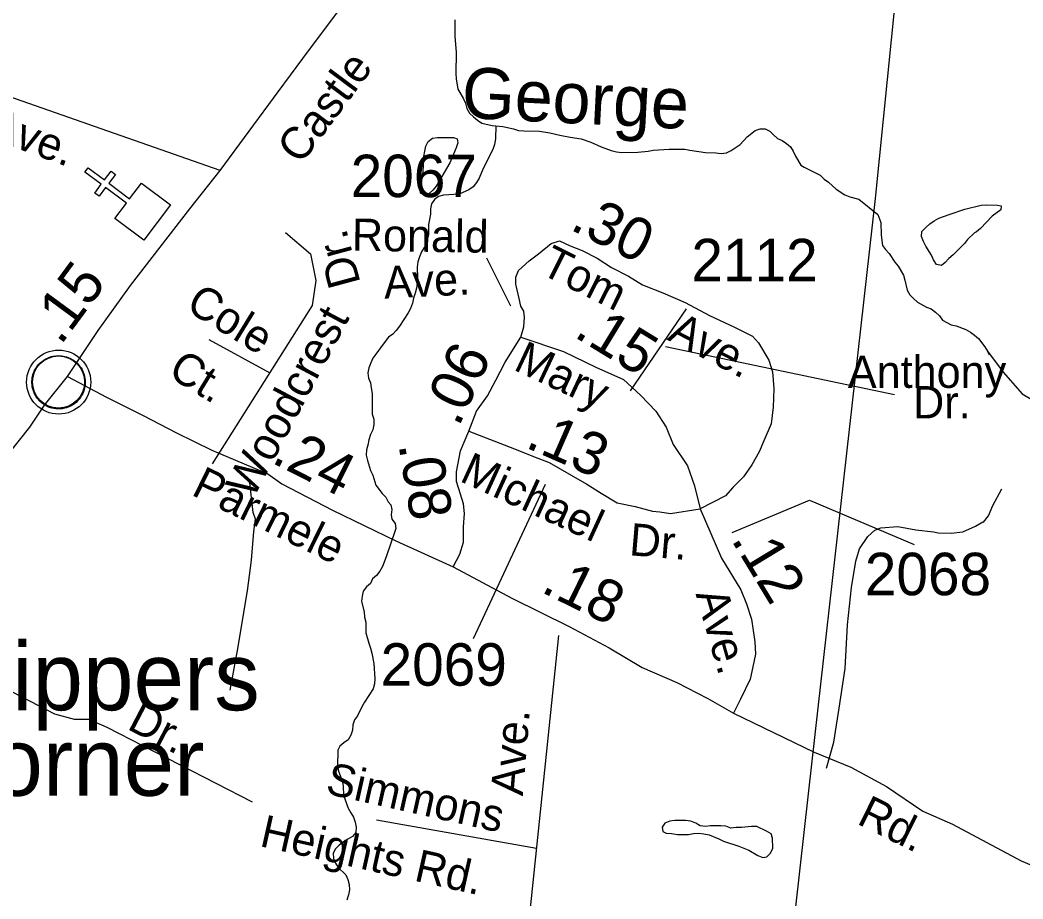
# Model space of a CAD drawing. Extents: x 2290055 to 2389491, y 66597 to 237875.
# Drawn here: x 2329848 to 2332801, y 215183 to 217771 of the extents above; entities that cross this region are included whole.
import ezdxf

# ---------------------------------------------------------------- set-up
doc = ezdxf.new("R2010")
doc.units = 0
for name, color, linetype in [('Exist Civil Demographics Community CELL', 7, 'Continuous'), ('Exist Civil Demographics Community Label', 7, 'Continuous'), ('Exist Cultural Church CELL', 7, 'Continuous'), ('Exist Hydrographic Creek Single Shore', 7, 'Continuous'), ('Exist Hydrographic Creek Single Shore Label', 7, 'Continuous'), ('Exist Hydrographic Pond Under 1500 Sq Ft', 7, 'Continuous'), ('Exist Railroad Mainline', 7, 'Continuous'), ('Exist Road Non-System Type 51', 7, 'Continuous'), ('Exist Road Non-System Type 51 Label', 7, 'Continuous'), ('Exist Road Primary NC Label', 7, 'Continuous'), ('Exist Road Primary NC Service Mileage Hundredths English Label', 7, 'Continuous'), ('Exist Road Primary NC UnDivided 4 Lane Attributed', 7, 'Continuous'), ('Exist Road Secondary Mileage Hundredths English Label', 7, 'Continuous'), ('Exist Road Secondary Type 51 Attributed', 7, 'Continuous'), ('Exist Road Secondary Type 51 Label', 7, 'Continuous'), ('Exist Road Secondary Type 51 Number Label', 7, 'Continuous')]:
    doc.layers.add(name, color=color, linetype=linetype)

msp = doc.modelspace()

# ---------------------------------------------------------------- linework, layer by layer
at = {"layer": 'Exist Civil Demographics Community CELL'}
msp.add_lwpolyline([(2329884, 216717.2), (2329885, 216722.8), (2329886.7, 216729.4), (2329889.7, 216736.6), (2329892.6, 216742.3), (2329895.9, 216748.1), (2329899.7, 216753.2), (2329903.6, 216757.6), (2329908.2, 216762.1), (2329913.8, 216766.7), (2329919.2, 216770.4), (2329924.1, 216773.3), (2329929.1, 216775.7), (2329934.6, 216778), (2329940.2, 216779.8), (2329944.5, 216781), (2329949.4, 216781.7), (2329953.5, 216782.4), (2329959.9, 216782.7), (2329964.3, 216782.6), (2329970, 216782.3), (2329974.9, 216781.6), (2329979.8, 216780.6), (2329984.8, 216779.2), (2329990, 216777.3), (2329996.6, 216774.4), (2330002.9, 216770.9), (2330007.9, 216767.3), (2330013.1, 216763.3), (2330016.4, 216760.2), (2330020.5, 216755.8), (2330024.4, 216751.1), (2330027.5, 216746.5), (2330030.6, 216741.5), (2330033.1, 216736.3), (2330035.1, 216731.3), (2330036.7, 216726.3), (2330037.9, 216721.7), (2330039, 216715.7), (2330039.7, 216711), (2330039.9, 216705), (2330039.7, 216699.2), (2330039.2, 216693.5), (2330038.2, 216688), (2330036.6, 216681.8), (2330034.7, 216676), (2330032.4, 216670.9), (2330029.3, 216664.9), (2330026, 216659.6), (2330022.5, 216654.9), (2330018.3, 216650.2), (2330013, 216645.2), (2330008, 216641.1), (2330003, 216637.6), (2329998.7, 216635.1), (2329991.8, 216631.9), (2329984.7, 216629.2), (2329978.7, 216627.7), (2329972.1, 216626.4), (2329967.7, 216626), (2329963.2, 216625.7), (2329957.6, 216625.7), (2329953.4, 216626.1), (2329947.7, 216626.8), (2329941.8, 216628.2), (2329937.2, 216629.5), (2329932, 216631.3), (2329927.5, 216633.3), (2329923.5, 216635.6), (2329916.7, 216639.6), (2329911.2, 216643.9), (2329906.2, 216648.4), (2329901.8, 216653.2), (2329898.6, 216657.2), (2329895.6, 216661.4), (2329891.5, 216668.5), (2329889.8, 216672), (2329888.1, 216676.1), (2329885.5, 216684.2), (2329884, 216691.3), (2329883.3, 216696.5), (2329882.9, 216702.8), (2329882.9, 216707.5), (2329883.4, 216713.9)], close=True, dxfattribs=at)
for centre, radius in [((2329961.6, 216704.8), 94.3), ((2329961.3, 216705.1), 76.7)]:
    msp.add_circle(centre, radius, dxfattribs=at)
at = {"layer": 'Exist Cultural Church CELL'}
msp.add_lwpolyline([(2330127, 217186.5), (2330161, 217232.1), (2330100, 217277.7), (2330080.9, 217252.1), (2330068.1, 217261.7), (2330087.2, 217287.3), (2330039.1, 217323.3), (2330048.7, 217336.2), (2330096.8, 217300.1), (2330116, 217325.7), (2330128.8, 217316.2), (2330109.6, 217290.6), (2330170.6, 217244.9), (2330205.2, 217291), (2330290.5, 217227.3), (2330212.2, 217122.7)], close=True, dxfattribs=at)
at = {"layer": 'Exist Hydrographic Creek Single Shore'}
for points in [[(2331128.2, 217771.9), (2331128.5, 217724.1), (2331132, 217676), (2331131.2, 217613.3), (2331131.7, 217597.6), (2331136.7, 217567.3), (2331152.5, 217540.7), (2331159.5, 217526.3), (2331163, 217510.8), (2331171.7, 217497.3), (2331182.7, 217486.1), (2331194.7, 217476.1), (2331207.7, 217467.1), (2331238.2, 217460.3), (2331249, 217459.7)], [(2331249, 217459.7), (2331248, 217420.9), (2331245, 217404.9), (2331240, 217390.1), (2331211.7, 217334.2), (2331199.5, 217305.2), (2331191.5, 217292.4), (2331181.7, 217280.3), (2331169.7, 217270.9), (2331141.2, 217258.5), (2331095, 217255.6), (2331080.2, 217251.7), (2331068.5, 217242.2), (2331059.7, 217229.9), (2331056.7, 217214.9), (2331056.2, 217199.2), (2331051, 217168.8), (2331051, 217138.9), (2331046.7, 217124.5), (2331043.7, 217109.5), (2331038, 217101.5), (2331030, 217088.1), (2331024, 217074), (2331019.5, 217059.1), (2331017.5, 217043.3), (2331018, 217013.2), (2331017, 216997.1), (2331015, 216981.5), (2331011.5, 216966.3), (2331006.2, 216951.8), (2331003, 216937), (2330998, 216921.8), (2330991.2, 216908.4), (2330965.5, 216869.3), (2330955.7, 216857.1), (2330945.5, 216846.1), (2330933, 216836.7), (2330914, 216813.1), (2330895.2, 216787.6), (2330887, 216774.9), (2330880.5, 216761.4), (2330875, 216747.2), (2330872, 216732.2), (2330874, 216716.4), (2330880.2, 216702.6), (2330882, 216687.6), (2330885, 216671.7), (2330885, 216610.4), (2330889.2, 216595.5), (2330890, 216580), (2330886.5, 216564.6), (2330879.5, 216550.3), (2330874.5, 216535.1), (2330872, 216519.5), (2330867.7, 216505), (2330867.5, 216490), (2330870.5, 216474.4), (2330880, 216444.9), (2330886.2, 216430.7), (2330895.5, 216401.1), (2330913.7, 216377.2), (2330924.5, 216366.1), (2330931.5, 216352.5), (2330939.5, 216343.6), (2330942.2, 216329.5), (2330940.7, 216314.1), (2330943, 216300.7), (2330952, 216288.8), (2330954.5, 216273.7), (2330952, 216267.5)], [(2331249, 217459.7), (2331269.7, 217457.9), (2331300.7, 217450.6), (2331315.7, 217446), (2331331, 217444.7), (2331377.2, 217444.3), (2331408, 217439.4), (2331437.7, 217432), (2331468.2, 217426.1), (2331499.7, 217421.3), (2331529, 217411.2), (2331558.7, 217398.1), (2331588.5, 217387.2), (2331604.5, 217383.2), (2331619.7, 217380.7), (2331667, 217381.8), (2331697.5, 217384.8), (2331712.5, 217387.7), (2331759, 217391.3), (2331805.7, 217390.8), (2331820.5, 217387.8), (2331866, 217381.4), (2331896.5, 217380.2), (2331912.2, 217378.2), (2331928, 217380), (2331942, 217386.9), (2331968.5, 217404.4), (2331988.7, 217427), (2332012.2, 217446.3), (2332027, 217450.5), (2332042.2, 217450.4), (2332056, 217443.5), (2332066.5, 217432.6), (2332078, 217422.5), (2332092, 217416.7), (2332104.2, 217408), (2332116.2, 217398), (2332124.5, 217385.2), (2332131.5, 217370.3), (2332147.2, 217343.8), (2332156.7, 217337.7), (2332204, 217313.9), (2332215.2, 217302.5), (2332228.5, 217294.1), (2332250.7, 217273.4), (2332276, 217256.5), (2332291, 217250.2), (2332317.7, 217243.2), (2332373.7, 217198.4), (2332382, 217174.8), (2332383, 217137.1), (2332387.5, 217107.3), (2332396.5, 217094.9), (2332406.5, 217083.3), (2332423.7, 217058), (2332433, 217046.2), (2332449, 217019.4), (2332453.5, 217005.1), (2332460.2, 216975.6), (2332468, 216961.7), (2332479, 216950.6), (2332490.2, 216940.5), (2332516.5, 216925.2), (2332531, 216920.6), (2332543.7, 216911.1), (2332554.7, 216899.9), (2332563.7, 216887.5), (2332589.5, 216873.3), (2332604.5, 216870.1), (2332633, 216859.3), (2332646, 216851.7), (2332658.5, 216843.3), (2332670, 216833.1), (2332688.5, 216808.9), (2332696.2, 216796), (2332701.2, 216785.3)], [(2332696.2, 216796), (2332742.7, 216734.3), (2332798.6, 216670), (2332873.3, 216626.4), (2333070.2, 216568.3), (2333122, 216531), (2333207, 216452.2), (2333352.1, 216248.9), (2333410.1, 216209.5), (2333476.5, 216192.9), (2333573.3, 216179), (2333687.3, 216183.2), (2333734.9, 216201.8), (2333788.8, 216203.9), (2333904.9, 216160.4), (2333946.4, 216162.4), (2334018.9, 216172.8), (2334089.5, 216198.1), (2334178.5, 216218.4), (2334321.6, 216266.1), (2334524.7, 216336.7), (2334818, 216425.8), (2335029.4, 216463.2), (2335203.6, 216459)], [(2330952, 216267.5), (2330926.2, 216190.4), (2330915.5, 216161.6), (2330907, 216148.3), (2330897.7, 216135.6), (2330886, 216125.6), (2330879.7, 216111.8), (2330868.2, 216101.6), (2330858.7, 216089.2), (2330855, 216074.4), (2330853.5, 216058.8), (2330861, 216028.1), (2330862.5, 216012.4), (2330865.7, 215997.5), (2330866, 215966.4), (2330874.5, 215935.9), (2330880, 215921.7), (2330883.7, 215906.3), (2330889.2, 215876.5), (2330892.5, 215830.9), (2330891.5, 215815.9), (2330887.5, 215801.4), (2330862, 215762.4), (2330854.7, 215748.9), (2330842, 215721.7), (2330832.5, 215709.9), (2330828.2, 215695.2), (2330826.5, 215679.9), (2330822, 215664.9), (2330814.2, 215651.3), (2330801.5, 215642.6), (2330790, 215633), (2330783.5, 215620.4), (2330783, 215574.3), (2330785.5, 215559.2), (2330796.7, 215530.2), (2330799.5, 215515.4), (2330800.7, 215488.7), (2330814, 215450.4), (2330821.7, 215436.3), (2330830, 215423.5), (2330834.7, 215408.9), (2330837.5, 215393.7), (2330836.5, 215378.4), (2330827, 215366.1), (2330813.2, 215358.8), (2330800.5, 215350.8), (2330787.7, 215341.5), (2330776.7, 215330.7), (2330769.7, 215317.3), (2330770.5, 215302.1), (2330776.5, 215287.7), (2330785, 215274.9), (2330806.7, 215253.4), (2330813, 215239.7), (2330817.2, 215225.1), (2330818.2, 215209.9), (2330814.7, 215194.5), (2330810, 215179)]]:
    msp.add_lwpolyline(points, dxfattribs=at)
at = {"layer": 'Exist Hydrographic Pond Under 1500 Sq Ft'}
for points in [[(2331036.5, 217256.6), (2331027, 217261.6), (2331027, 217276.6), (2331028, 217292.9), (2331032.2, 217308.5), (2331035, 217323.2), (2331037.2, 217369.5), (2331039.7, 217384.8), (2331043.2, 217399.7), (2331050, 217413.3), (2331062.2, 217423.2), (2331077, 217425.1), (2331124.5, 217425.2), (2331135, 217421.3), (2331136.7, 217409.3), (2331132.2, 217394.3), (2331113, 217350.8), (2331072.7, 217282), (2331063.2, 217269.8), (2331051.2, 217259.8), (2331036.5, 217256.6)], [(2332560.7, 217048.5), (2332546.5, 217050.7), (2332538, 217064.5), (2332531.2, 217078.8), (2332515.2, 217105.4), (2332508.2, 217118.8), (2332502.5, 217134), (2332503.2, 217148.4), (2332514.7, 217160.3), (2332527, 217170.6), (2332539.5, 217179.6), (2332553.2, 217187.2), (2332583.5, 217198.5), (2332630.2, 217213.8), (2332678, 217225.9), (2332695, 217226.6), (2332726.2, 217226.3), (2332736.5, 217224.2), (2332735.7, 217212.2), (2332710.5, 217193.4), (2332676.2, 217157.6), (2332663.7, 217147.2), (2332658.5, 217144.1), (2332638, 217125.2), (2332629, 217113.1), (2332595, 217080.1), (2332582.2, 217069.3), (2332571.7, 217057.3), (2332560.7, 217048.5)], [(2332035, 215304.4), (2332046.7, 215306.9), (2332057.5, 215317.7), (2332064, 215331.9), (2332063.5, 215362.1), (2332059.2, 215374.1), (2332046, 215382.4), (2332017.2, 215395.7), (2332002, 215396.3), (2331972, 215393.3), (2331956.5, 215393), (2331941.2, 215391.4), (2331926.5, 215396.6), (2331911.5, 215398), (2331880.7, 215398.1), (2331865.7, 215395.8), (2331850.7, 215397.8), (2331837.5, 215406), (2331823.2, 215411.6), (2331807, 215413.3), (2331775.7, 215413.4), (2331760.7, 215411.4), (2331746.2, 215406.2), (2331738.7, 215394.4), (2331741, 215381.6), (2331750.7, 215376.6), (2331766, 215375.3), (2331783.7, 215372.2), (2331816, 215372.4), (2331831.2, 215375.1), (2331846.5, 215376.7), (2331861.5, 215374.6), (2331876.7, 215371.3), (2331905.5, 215359.9), (2331919.5, 215353.2), (2331964, 215338.3), (2331979, 215332.6), (2331993.7, 215326.1), (2332020.5, 215310.6), (2332035, 215304.4)]]:
    msp.add_lwpolyline(points, dxfattribs=at)
at = {"layer": 'Exist Railroad Mainline'}
for points in [[(2332471.3, 218298.3), (2332365.4, 217245.2), (2332179.6, 215588.5)], [(2332179.6, 215588.5), (2331736.7, 211640.5), (2331525.8, 209760.7), (2331394.7, 208592.1), (2331388.4, 208536.1), (2331375.8, 208423.6), (2331302.3, 207702.5), (2331250.6, 207240.3), (2331154.6, 206332.2), (2331077, 205612.9), (2330999.4, 204897.6), (2330933.3, 204292.8), (2330891.1, 203895), (2330877.3, 203686.4), (2330854.4, 203507.5), (2330838.9, 203344.8), (2330825.4, 203178.2), (2330807.1, 202985.4), (2330797, 202835), (2330788.6, 202774.3)]]:
    msp.add_lwpolyline(points, dxfattribs=at)
at = {"layer": 'Exist Road Non-System Type 51'}
for points in [[(2330629.7, 217145.7), (2330703.2, 217082.7), (2330719, 217003.9), (2330708.5, 216930.3), (2330414, 216464.3)], [(2331644.9, 216678.8), (2331809.8, 216921)], [(2330404, 216830.5), (2330583.5, 216732.5)], [(2330467.1, 215797.9), (2330488.5, 215914.7), (2330517.5, 216089.9), (2330529.9, 216180.5), (2330536.6, 216264.8), (2330541.2, 216300.9), (2330534.4, 216320.7), (2330524.9, 216408.3)], [(2332222.9, 215567.4), (2332243.9, 215644.2), (2332259.9, 215744.9), (2332277.3, 215861.6), (2332284.2, 215989.9), (2332295.8, 216100.4), (2332308.8, 216177), (2332319.4, 216213.4), (2332343.9, 216250.4), (2332365.2, 216269.2), (2332382.9, 216275.9), (2332432.8, 216279.9), (2332485.2, 216270), (2332537.4, 216264.1), (2332551.6, 216260.6), (2332589.6, 216260.1), (2332623.5, 216263.5), (2332660.8, 216281), (2332682.3, 216293.8), (2332684.4, 216291.9), (2332699.7, 216310.5), (2332712.5, 216341), (2332738.5, 216390.1)], [(2329949.9, 215726.6), (2329443.7, 215989.8)], [(2331433.1, 215958.2), (2331275.4, 214438.2)], [(2330532.6, 215467.8), (2330104.2, 215687.9), (2330050.2, 215711.1), (2330007.8, 215711.1), (2329949.9, 215726.6)], [(2330897.4, 215415.3), (2331368.2, 215332.2)]]:
    msp.add_lwpolyline(points, dxfattribs=at)
at = {"layer": 'Exist Road Non-System Type 51 Label'}
msp.add_lwpolyline([(2332423.1, 216667), (2331748.4, 216809)], dxfattribs=at)
at = {"layer": 'Exist Road Primary NC UnDivided 4 Lane Attributed'}
for points in [[(2330437.6, 217328.1), (2330607.9, 217560), (2330680.2, 217658.3), (2330791.6, 217806.1), (2330871.3, 217935.5), (2330898.5, 217986), (2330964.9, 218148.7), (2331111.3, 218519.6), (2331219.2, 218753.6), (2331300, 218943), (2331428.6, 219257.2), (2331517.2, 219458.8), (2331677.8, 219831.4)], [(2329987.6, 216721.4), (2330077.7, 216856.4), (2330173.1, 216989.6), (2330347.5, 217215.5), (2330437.6, 217328.1)], [(2329395.5, 215917.1), (2329425.5, 215964.6), (2329519.2, 216094.2), (2329601.2, 216203.7), (2329663.7, 216288.8), (2329730.2, 216377.8), (2329816.2, 216495.3), (2329877, 216572.3), (2329920.2, 216636.7), (2329987.6, 216721.4)]]:
    msp.add_lwpolyline(points, dxfattribs=at)
at = {"layer": 'Exist Road Secondary Type 51 Attributed'}
msp.add_line((2331948.6, 215730.2), (2332186.2, 215615), dxfattribs=at)
for points in [[(2330437.6, 217328.1), (2328612.1, 217968.4), (2328104, 218148.7), (2327677.9, 218294.2)], [(2331322.1, 216836.8), (2331330.9, 216867.6), (2331333.6, 216896), (2331330.9, 216913.6), (2331322.8, 216928.5), (2331317.4, 216951.5), (2331307.9, 216993.5), (2331307.9, 217013.8), (2331315.1, 217033.4), (2331346.7, 217061.5), (2331374.7, 217082.5), (2331411.9, 217113), (2331436.2, 217121.1), (2331467.4, 217106.2), (2331502.6, 217092.7), (2331547.2, 217069.6), (2331589.2, 217042.6), (2331639.3, 217016.8), (2331680.7, 216991.6), (2331740.2, 216967.3), (2331806.5, 216938.8), (2331878.4, 216901.3)], [(2331878.4, 216901.3), (2331951.5, 216866.8), (2332004.3, 216840.4), (2332022.6, 216820), (2332053, 216769.3), (2332063.2, 216734.7), (2332067.2, 216686), (2332065.2, 216631.1), (2332059.1, 216582.4), (2332037.8, 216531.4), (2332023.8, 216499.8), (2332002.7, 216461.2), (2331978.2, 216426.1), (2331946.6, 216394.5), (2331925.5, 216369.9), (2331850.7, 216331.7)], [(2331168.9, 216560.6), (2331192.3, 216619.2), (2331223.9, 216664.8), (2331248.4, 216710.4), (2331276.5, 216763.1), (2331322.1, 216836.8)], [(2331322.1, 216836.8), (2331448.4, 216794.7), (2331543.1, 216749), (2331624.6, 216712.4), (2331649, 216690), (2331675.4, 216665.7), (2331720.1, 216618.9), (2331750.5, 216572.2), (2331770.8, 216521.4), (2331813.4, 216458.5), (2331833.7, 216399.5), (2331850.7, 216331.7)], [(2329987.6, 216721.4), (2330102.1, 216660.2), (2330210.8, 216606.9), (2330308.4, 216555.9), (2330412.7, 216504.8), (2330577.5, 216434.9), (2330619, 216405), (2330767.6, 216327.3), (2330954.4, 216237.6), (2331122.8, 216160.5)], [(2331122.8, 216160.5), (2331143.2, 216197.9), (2331153.7, 216233), (2331153.7, 216278.6), (2331156.2, 216317.5), (2331154, 216346.4), (2331145.1, 216375.2), (2331132.6, 216412), (2331132.6, 216440.1), (2331144.8, 216502.3), (2331168.9, 216560.6)], [(2331168.9, 216560.6), (2331304, 216508.4), (2331359.4, 216486.2), (2331406, 216468.4), (2331470.3, 216430.7), (2331516.9, 216404.1), (2331559.1, 216377.4), (2331606.3, 216348.9), (2331658.9, 216338.3), (2331709.9, 216324.4), (2331732.2, 216322.4), (2331762.7, 216318.3), (2331850.7, 216331.7)], [(2331850.7, 216331.7), (2331912.9, 216186.2), (2331969.8, 216092.8), (2331987.2, 216051.4), (2332001.4, 216006.7), (2332011.6, 215939.6), (2332013.6, 215903.1), (2332005.5, 215866.5), (2331997.4, 215829.9), (2331969, 215771), (2331948.6, 215730.2)], [(2331122.8, 216160.5), (2331296, 216068.9), (2331464.6, 215984.6), (2331582.1, 215922.4), (2331679.7, 215864.7), (2331782.2, 215819.8), (2331873.5, 215773.1), (2331948.6, 215730.2)], [(2332186.2, 215615), (2332293.8, 215570.3), (2332399.4, 215513.4), (2332506.4, 215441.2), (2332593.6, 215403), (2332795.3, 215295.2), (2332898.6, 215252.1), (2333169.7, 215127.3), (2333496.7, 214959.4), (2333668.8, 214868.9), (2333921.4, 214747.6), (2334084.8, 214664.4), (2334297, 214552.5), (2334466.4, 214468.7), (2334523.2, 214438.8), (2334559, 214409.4)]]:
    msp.add_lwpolyline(points, dxfattribs=at)
at = {"layer": 'Exist Road Secondary Type 51 Number Label'}
for p, q in [((2331293, 216928.6), (2331222.3, 217070.1)), ((2331394.1, 216403.1), (2331181.9, 215948.3))]:
    msp.add_line(p, q, dxfattribs=at)
msp.add_lwpolyline([(2331944.9, 216261.6), (2332172.2, 216357.6), (2332480.5, 216226.2)], dxfattribs=at)

# ---------------------------------------------------------------- texts
at = {"layer": 'Exist Civil Demographics Community Label'}
for s, p in [('Skippers', (2329513.1, 215738.4)), ('Corner', (2329573.3, 215486.6))]:
    msp.add_text(s, height=200, dxfattribs=at).set_placement(p)
at = {"layer": 'Exist Hydrographic Creek Single Shore Label'}
msp.add_text('George', height=150, rotation=357.1024, dxfattribs=at).set_placement((2331145.8, 217483.6))
at = {"layer": 'Exist Road Non-System Type 51 Label'}
for s, rotation, p in [('Dr.', 105.0691, (2330851.2, 216996.9)), ('Cole', 328.4453, (2330332, 216919)), ('Woodcrest', 61.9778, (2330533.8, 216358.5)), ('Ct.', 328.4453, (2330279.6, 216724.2)), ('Dr.', 332.4604, (2330159.9, 215684.9)), ('Ave.', 85.2897, (2331328.3, 215484.7)), ('Simmons', 347.3797, (2330744.2, 215493.6)), ('Heights Rd.', 347.3797, (2330550.3, 215338.8))]:
    msp.add_text(s, height=95, rotation=rotation, dxfattribs=at).set_placement(p)
for s, p in [('Anthony', (2332285.4, 216687.8)), ('Dr.', (2332477.3, 216598.1))]:
    msp.add_text(s, height=95, dxfattribs=at).set_placement(p)
at = {"layer": 'Exist Road Primary NC Label'}
msp.add_text('Castle', height=95, rotation=53.3517, dxfattribs=at).set_placement((2330674.8, 217343))
at = {"layer": 'Exist Road Primary NC Service Mileage Hundredths English Label'}
msp.add_text('.15', height=125, rotation=53.6601, dxfattribs=at).set_placement((2329967.5, 216810.7))
at = {"layer": 'Exist Road Secondary Mileage Hundredths English Label'}
for s, rotation, p in [('.30', 333.4219, (2331463.7, 217156)), ('.15', 328.5557, (2331475.3, 216840.4)), ('.06', 65.0405, (2331139.2, 216570.3)), ('.13', 336.3587, (2331332.1, 216513.9)), ('.24', 333.2185, (2330584.3, 216469.6)), ('.08', 279.4573, (2330961.8, 216520.9)), ('.12', 301.2496, (2331940, 216241.2)), ('.18', 333.8618, (2331377.8, 216088.3))]:
    msp.add_text(s, height=125, rotation=rotation, dxfattribs=at).set_placement(p)
at = {"layer": 'Exist Road Secondary Type 51 Label'}
for s, rotation, p in [('Ave.', 339.9198, (2329749, 217425.8)), ('Ronald', 359.138, (2330824.4, 217091.8)), ('Tom', 333.4778, (2331375.5, 217026.3)), ('Ave.', 2.8804, (2330920.9, 216950.6)), ('Ave.', 332.6086, (2331750.7, 216830.6)), ('Mary', 334.8175, (2331297.4, 216742.6)), ('Michael', 335.3851, (2331138.9, 216414.5)), ('Parmele', 333.9721, (2330349, 216374.1)), ('Dr.', 355.2335, (2331639.7, 216195.2)), ('Ave.', 285.9944, (2331836.6, 216081.5)), ('Rd.', 333.6257, (2332308.6, 215405.7))]:
    msp.add_text(s, height=95, rotation=rotation, dxfattribs=at).set_placement(p)
at = {"layer": 'Exist Road Secondary Type 51 Number Label'}
for s, p in [('2067', (2330821.4, 217249.6)), ('2112', (2331824.7, 217001.8)), ('2068', (2332335.2, 216077.2)), ('2069', (2330909.5, 215810.7))]:
    msp.add_text(s, height=125, dxfattribs=at).set_placement(p)

doc.saveas('drawing.dxf')
